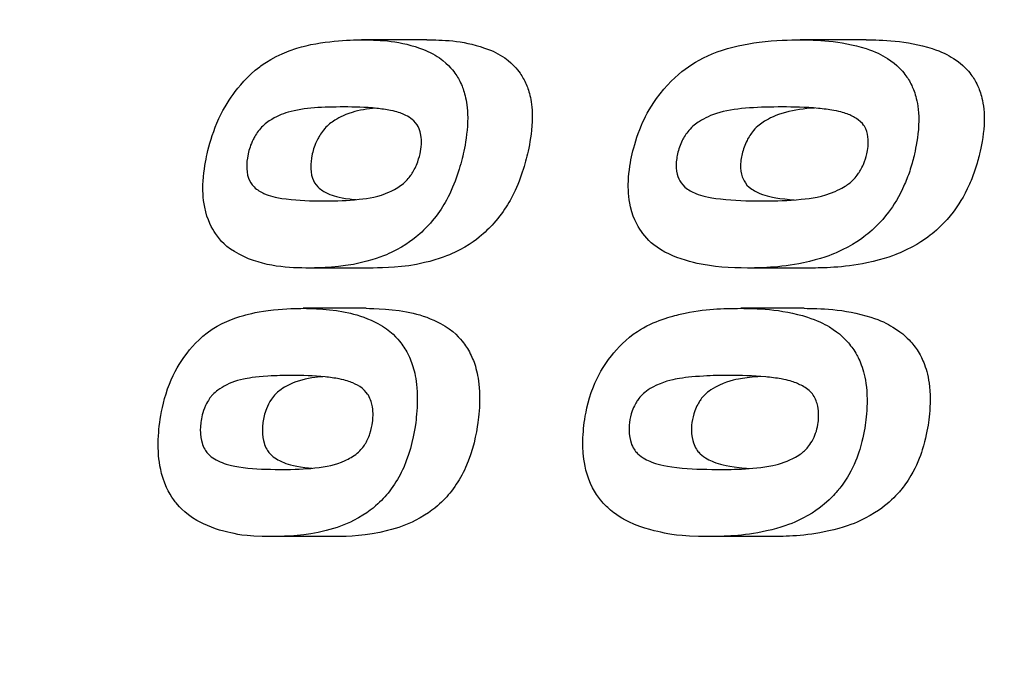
# Model space of a CAD drawing. Header units: inches. Extents: x 1 to 669, y 0 to 417.
# Tile 260 of 448: x 361.921 to 362.264, y 232.674 to 232.903. Entities that reach past the tile are written whole.
import ezdxf

# ---------------------------------------------------------------- set-up
doc = ezdxf.new("R2010")
doc.units = ezdxf.units.IN
doc.header["$LTSCALE"] = 12
doc.header["$MEASUREMENT"] = 0
doc.header["$PDMODE"] = 1
doc.layers.get('Defpoints').update_dxf_attribs({"linetype": 'CONTINUOUS'})
doc.layers.add('D', color=2, linetype='CONTINUOUS')
doc.layers.add('Q', color=4, linetype='CONTINUOUS')
doc.styles.get("Standard").update_dxf_attribs({"font": 'SIMPLEX.SHX', "width": 0.875})
doc.dimstyles.get("Standard").update_dxf_attribs({"dimscale": 28, "dimtxt": 0.125, "dimasz": 0.125, "dimexe": 0.04375, "dimexo": 0.0625, "dimgap": 0.04375, "dimtad": 0, "dimtih": 1, "dimtoh": 1, "dimdec": 4, "dimzin": 12, "dimdsep": 46, "dimlunit": 5, "dimtxsty": 'Standard', "dimcen": 0, "dimclrd": 256, "dimclre": 256, "dimclrt": 256, "dimadec": 1, "dimazin": 3, "dimtfac": 0.875, "dimtdec": 4, "dimtofl": 0, "dimtmove": 0, "dimatfit": 2, "dimfxl": 1, "dimtolj": 1, "dimtzin": 12, "dimlwd": 13, "dimlwe": 13, "dimarcsym": 0})
doc.dimstyles.new('STANDARD$0', dxfattribs={"dimscale": 32, "dimtxt": 0.09375, "dimasz": 0.0625, "dimexe": 0.03125, "dimexo": 0.03125, "dimgap": 0.03125, "dimtad": 1, "dimtih": 1, "dimtoh": 1, "dimdec": 4, "dimzin": 12, "dimdsep": 46, "dimlunit": 5, "dimtxsty": 'Standard', "dimcen": -0.03125, "dimclrd": 256, "dimclre": 256, "dimclrt": 256, "dimadec": 0, "dimazin": 0, "dimtfac": 0.875, "dimtdec": 4, "dimtofl": 0, "dimtmove": 0, "dimatfit": 3, "dimfxl": 1, "dimtolj": 1, "dimtzin": 12, "dimlwd": 13, "dimlwe": 13, "dimarcsym": 0})

# ---------------------------------------------------------------- blocks, each defined once
blk = doc.blocks.new('*D70')
at = {"layer": 'D', "lineweight": 13, "transparency": 16777216}
for p, q in [((327.54465, 287.0038), (425.20482, 287.0038)), ((424.20482, 285.0038), (424.20482, 231.37161)), ((424.20482, 167.62097), (424.20482, 223.24661)), ((370.1312, 165.62097), (425.20482, 165.62097))]:
    blk.add_line(p, q, dxfattribs=at)
at = {"layer": 'D', "transparency": 16777216}
for points in [[(423.87149, 285.0038), (424.53815, 285.0038), (424.20482, 287.0038)], [(423.87149, 167.62097), (424.53815, 167.62097), (424.20482, 165.62097)]]:
    blk.add_solid(points, dxfattribs=at)
at = {"layer": 'Defpoints', "color": 0, "transparency": 16777216}
for p in [(326.54465, 287.0038), (369.1312, 165.62097), (424.20482, 165.62097)]:
    blk.add_point(p, dxfattribs=at)
at = {"layer": 'D', "transparency": 16777216, "insert": (424.20482, 227.30911), "char_height": 3, "attachment_point": 5}
blk.add_mtext('\\A1;121{\\H0.875x;\\S1/2;}{}{\\C2;%%p1}', dxfattribs=at)

msp = doc.modelspace()

# ---------------------------------------------------------------- linework, layer by layer
at = {"layer": 'Q', "extrusion": (-1, 4.93038e-32, -2.22045e-16)}
for p, q in [((362.06288, 232.89641), (362.04014, 232.89641)), ((362.21565, 232.89641), (362.19267, 232.89641)), ((362.04416, 232.81708), (362.02221, 232.81708)), ((362.19649, 232.81708), (362.17435, 232.81708)), ((362.04176, 232.80308), (362.01992, 232.80308)), ((362.19406, 232.80308), (362.17202, 232.80308)), ((362.03075, 232.72374), (362.00934, 232.72374)), ((362.1828, 232.72374), (362.16122, 232.72374))]:
    msp.add_line(p, q, dxfattribs=at)
at = {"layer": 'Q'}
for points, knots in [([(361.98645, 232.85675), (361.98726, 232.86004), (361.98819, 232.8635), (361.99172, 232.87176), (361.99369, 232.87491), (361.99742, 232.88007), (362.00049, 232.88381), (362.00539, 232.88755), (362.01016, 232.89117), (362.02624, 232.89616), (362.03624, 232.89637), (362.04014, 232.89641)], [0, 0, 0, 0, 0.02636542, 0.02636542, 0.05450999, 0.05450999, 0.08502688, 0.08502688, 0.08939232, 0.08939232, 0.09445202, 0.09445202, 0.09445202, 0.09445202]), ([(362.04014, 232.89641), (362.04533, 232.89637), (362.05223, 232.89634), (362.06311, 232.89257), (362.06521, 232.89155), (362.07058, 232.88776), (362.07228, 232.88536), (362.07295, 232.88441)], [0, 0, 0, 0, 0.054633, 0.054633, 0.0740124, 0.0740124, 0.105251, 0.105251, 0.105251, 0.105251]), ([(362.06288, 232.89641), (362.06808, 232.89637), (362.07494, 232.89634), (362.08579, 232.89258), (362.08789, 232.89156), (362.09323, 232.88777), (362.09492, 232.88534), (362.09557, 232.88441)], [0, 0, 0, 0, 0.0548169, 0.0548169, 0.0743768, 0.0743768, 0.1059553, 0.1059553, 0.1059553, 0.1059553]), ([(362.13424, 232.85675), (362.13493, 232.85951), (362.13576, 232.86275), (362.1385, 232.86909), (362.14012, 232.87237), (362.14602, 232.88058), (362.1497, 232.884), (362.15557, 232.88843), (362.15912, 232.89049), (362.16853, 232.89389), (362.17364, 232.89495), (362.18418, 232.89633), (362.18906, 232.89638), (362.19267, 232.89641)], [0, 0, 0, 0, 0.0221526, 0.0221526, 0.0352012, 0.0352012, 0.0519081, 0.0519081, 0.0681202, 0.0681202, 0.0843721, 0.0843721, 0.1045487, 0.1045487, 0.1045487, 0.1045487]), ([(362.19267, 232.89641), (362.19785, 232.89638), (362.20648, 232.89631), (362.21889, 232.89227), (362.22097, 232.89123), (362.22651, 232.88765), (362.22811, 232.88564), (362.22909, 232.88441)], [0, 0, 0, 0, 0.0497739, 0.0497739, 0.0680292, 0.0680292, 0.1002972, 0.1002972, 0.1002972, 0.1002972]), ([(362.21565, 232.89641), (362.22084, 232.89638), (362.22949, 232.89631), (362.24188, 232.89227), (362.24395, 232.89123), (362.24947, 232.88765), (362.25104, 232.88564), (362.25202, 232.88441)], [0, 0, 0, 0, 0.0498688, 0.0498688, 0.068147, 0.068147, 0.1003952, 0.1003952, 0.1003952, 0.1003952]), ([(362.07295, 232.88441), (362.07376, 232.88309), (362.07444, 232.882), (362.07556, 232.87919), (362.07611, 232.87756), (362.07687, 232.8734), (362.07724, 232.87067), (362.07671, 232.86245), (362.07602, 232.85913), (362.07553, 232.85675)], [0, 0, 0, 0, 0.01565786, 0.01565786, 0.02589471, 0.02589471, 0.03612803, 0.03612803, 0.04568393, 0.04568393, 0.04568393, 0.04568393]), ([(362.09557, 232.88441), (362.09635, 232.88312), (362.09702, 232.88203), (362.09808, 232.8793), (362.09862, 232.87768), (362.09936, 232.87359), (362.09971, 232.87081), (362.09911, 232.86253), (362.09839, 232.85918), (362.09786, 232.85675)], [0, 0, 0, 0, 0.01543695, 0.01543695, 0.0253456, 0.0253456, 0.03522007, 0.03522007, 0.04431529, 0.04431529, 0.04431529, 0.04431529]), ([(362.22909, 232.88441), (362.22998, 232.88313), (362.23071, 232.8821), (362.23196, 232.87943), (362.23257, 232.87787), (362.23352, 232.87397), (362.23405, 232.87109), (362.23364, 232.86261), (362.23289, 232.8591), (362.2324, 232.85675)], [0, 0, 0, 0, 0.01506114, 0.01506114, 0.02562866, 0.02562866, 0.03713489, 0.03713489, 0.04786099, 0.04786099, 0.04786099, 0.04786099]), ([(362.25202, 232.88441), (362.25288, 232.88314), (362.25359, 232.88212), (362.25484, 232.87942), (362.25542, 232.8779), (362.25634, 232.87405), (362.25683, 232.87115), (362.25634, 232.86265), (362.25555, 232.8591), (362.25503, 232.85675)], [0, 0, 0, 0, 0.01493499, 0.01493499, 0.02621029, 0.02621029, 0.03938489, 0.03938489, 0.05176433, 0.05176433, 0.05176433, 0.05176433]), ([(362.03406, 232.87308), (362.02678, 232.873), (362.02035, 232.87292), (362.01258, 232.87063), (362.01046, 232.86979), (362.00679, 232.86737), (362.00566, 232.86642), (362.00362, 232.86388), (362.00287, 232.86248), (362.0015, 232.85982), (362.00113, 232.85828), (362.00073, 232.85675)], [0, 0, 0, 0, 0.0763456, 0.0763456, 0.1031461, 0.1031461, 0.1174551, 0.1174551, 0.1315277, 0.1315277, 0.1738396, 0.1738396, 0.1738396, 0.1738396]), ([(362.04506, 232.87262), (362.04216, 232.87239), (362.03941, 232.87194), (362.03371, 232.87023), (362.03179, 232.86908), (362.02922, 232.86737), (362.02803, 232.86643), (362.02593, 232.86379), (362.02515, 232.86236), (362.02382, 232.85979), (362.02343, 232.85826), (362.02302, 232.85675)], [0.041869, 0.041869, 0.041869, 0.041869, 0.0753937, 0.0753937, 0.1163767, 0.1163767, 0.1498366, 0.1498366, 0.1805125, 0.1805125, 0.2748531, 0.2748531, 0.2748531, 0.2748531]), ([(362.05488, 232.87048), (362.05374, 232.87094), (362.05261, 232.8714), (362.04874, 232.87217), (362.04694, 232.87241), (362.04138, 232.87302), (362.03754, 232.87305), (362.03406, 232.87308)], [0, 0, 0, 0, 0.01335102, 0.01335102, 0.02219509, 0.02219509, 0.04674013, 0.04674013, 0.04674013, 0.04674013]), ([(362.06049, 232.85675), (362.0607, 232.85784), (362.0609, 232.85884), (362.06102, 232.8612), (362.06096, 232.86228), (362.06053, 232.86503), (362.06, 232.86613), (362.05883, 232.86792), (362.05792, 232.86866), (362.05651, 232.86967), (362.05574, 232.87005), (362.05488, 232.87048)], [0, 0, 0, 0, 0.00874632, 0.00874632, 0.01629803, 0.01629803, 0.02955674, 0.02955674, 0.04851635, 0.04851635, 0.07211102, 0.07211102, 0.07211102, 0.07211102]), ([(362.18644, 232.87308), (362.17855, 232.873), (362.17105, 232.87291), (362.16151, 232.87026), (362.15938, 232.86915), (362.15648, 232.86735), (362.15513, 232.86636), (362.15302, 232.86378), (362.1522, 232.86244), (362.15082, 232.85978), (362.15044, 232.85836), (362.15001, 232.85675)], [0, 0, 0, 0, 0.0756692, 0.0756692, 0.1142858, 0.1142858, 0.1403388, 0.1403388, 0.1590676, 0.1590676, 0.1905465, 0.1905465, 0.1905465, 0.1905465]), ([(362.1976, 232.8727), (362.19404, 232.8725), (362.19067, 232.87205), (362.18405, 232.87026), (362.18193, 232.86913), (362.17906, 232.86736), (362.1777, 232.86638), (362.17553, 232.86378), (362.17469, 232.86242), (362.1733, 232.85979), (362.1729, 232.85837), (362.17245, 232.85675)], [0.0385891, 0.0385891, 0.0385891, 0.0385891, 0.0763789, 0.0763789, 0.1182421, 0.1182421, 0.1481949, 0.1481949, 0.1702833, 0.1702833, 0.2084115, 0.2084115, 0.2084115, 0.2084115]), ([(362.20944, 232.87048), (362.20817, 232.87094), (362.20691, 232.8714), (362.20263, 232.87217), (362.20063, 232.87242), (362.19451, 232.87302), (362.19027, 232.87305), (362.18644, 232.87308)], [0, 0, 0, 0, 0.01340592, 0.01340592, 0.02228031, 0.02228031, 0.04679192, 0.04679192, 0.04679192, 0.04679192]), ([(362.21585, 232.85675), (362.21614, 232.85823), (362.21653, 232.86023), (362.21603, 232.86388), (362.21567, 232.8652), (362.21473, 232.86674), (362.21411, 232.86766), (362.21171, 232.86946), (362.2106, 232.86995), (362.20944, 232.87048)], [0, 0, 0, 0, 0.01189485, 0.01189485, 0.01804315, 0.01804315, 0.02008214, 0.02008214, 0.02181195, 0.02181195, 0.02181195, 0.02181195]), ([(361.98936, 232.82908), (361.98822, 232.83088), (361.98652, 232.83363), (361.98502, 232.84141), (361.98492, 232.84429), (361.98532, 232.85134), (361.98603, 232.85466), (361.98645, 232.85675)], [0, 0, 0, 0, 0.02140509, 0.02140509, 0.03582543, 0.03582543, 0.05602599, 0.05602599, 0.05602599, 0.05602599]), ([(362.00073, 232.85675), (362.00032, 232.8546), (362.00024, 232.85348), (362.00025, 232.85134), (362.00035, 232.8498), (362.00129, 232.84715), (362.00186, 232.8462), (362.00392, 232.84419), (362.00508, 232.8436), (362.00624, 232.84301)], [0, 0, 0, 0, 0.01716066, 0.01716066, 0.03508847, 0.03508847, 0.04830208, 0.04830208, 0.06357532, 0.06357532, 0.06357532, 0.06357532]), ([(362.02302, 232.85675), (362.02259, 232.85459), (362.02249, 232.85346), (362.02249, 232.85134), (362.02258, 232.8498), (362.02349, 232.84716), (362.02405, 232.8462), (362.0261, 232.84419), (362.02725, 232.8436), (362.0284, 232.84301)], [0, 0, 0, 0, 0.01730892, 0.01730892, 0.03494901, 0.03494901, 0.04768699, 0.04768699, 0.06224418, 0.06224418, 0.06224418, 0.06224418]), ([(362.02675, 232.84041), (362.03223, 232.84041), (362.03473, 232.84048), (362.04286, 232.84135), (362.04602, 232.84178), (362.05155, 232.84431), (362.05299, 232.84514), (362.05568, 232.84722), (362.05662, 232.84834), (362.05784, 232.85011), (362.0586, 232.85135), (362.05991, 232.85443), (362.06021, 232.85566), (362.06049, 232.85675)], [0, 0, 0, 0, 0.0576556, 0.0576556, 0.101622, 0.101622, 0.1202676, 0.1202676, 0.1418481, 0.1418481, 0.1583778, 0.1583778, 0.1747207, 0.1747207, 0.1747207, 0.1747207]), ([(362.07553, 232.85675), (362.07452, 232.8526), (362.07297, 232.84671), (362.06854, 232.83866), (362.0672, 232.83656), (362.06359, 232.83199), (362.0622, 232.83066), (362.06042, 232.82899)], [0, 0, 0, 0, 0.03314018, 0.03314018, 0.04419478, 0.04419478, 0.05551244, 0.05551244, 0.05551244, 0.05551244]), ([(362.09786, 232.85675), (362.0968, 232.85253), (362.09518, 232.84664), (362.09067, 232.83861), (362.08931, 232.83652), (362.08567, 232.83198), (362.08428, 232.83066), (362.08249, 232.82899)], [0, 0, 0, 0, 0.03386178, 0.03386178, 0.04512725, 0.04512725, 0.05667864, 0.05667864, 0.05667864, 0.05667864]), ([(362.13797, 232.82908), (362.13669, 232.83088), (362.13474, 232.83365), (362.1329, 232.84171), (362.13282, 232.8447), (362.13309, 232.85108), (362.13371, 232.85416), (362.13424, 232.85675)], [0, 0, 0, 0, 0.02116645, 0.02116645, 0.03633242, 0.03633242, 0.05876609, 0.05876609, 0.05876609, 0.05876609]), ([(362.15001, 232.85675), (362.14974, 232.85539), (362.14946, 232.85389), (362.14966, 232.85029), (362.15, 232.84907), (362.15085, 232.84711), (362.15146, 232.84618), (362.15378, 232.84418), (362.15505, 232.8436), (362.15634, 232.84301)], [0, 0, 0, 0, 0.01083756, 0.01083756, 0.02032332, 0.02032332, 0.02964067, 0.02964067, 0.04033911, 0.04033911, 0.04033911, 0.04033911]), ([(362.17245, 232.85675), (362.17217, 232.85539), (362.17187, 232.85388), (362.17204, 232.85024), (362.17238, 232.84903), (362.17321, 232.84711), (362.17381, 232.84618), (362.17611, 232.84418), (362.17738, 232.8436), (362.17867, 232.84301)], [0, 0, 0, 0, 0.01084944, 0.01084944, 0.02041299, 0.02041299, 0.02999342, 0.02999342, 0.04096188, 0.04096188, 0.04096188, 0.04096188]), ([(362.17899, 232.84041), (362.18526, 232.84041), (362.1879, 232.84049), (362.19663, 232.84135), (362.20031, 232.84177), (362.20723, 232.84478), (362.20864, 232.84572), (362.21097, 232.84745), (362.21198, 232.84863), (362.21324, 232.85043), (362.21399, 232.85159), (362.21525, 232.85446), (362.21554, 232.85556), (362.21585, 232.85675)], [0, 0, 0, 0, 0.0604476, 0.0604476, 0.1029461, 0.1029461, 0.1255616, 0.1255616, 0.1702251, 0.1702251, 0.1987487, 0.1987487, 0.2243153, 0.2243153, 0.2243153, 0.2243153]), ([(362.2324, 232.85675), (362.23195, 232.85496), (362.23155, 232.85335), (362.23038, 232.84968), (362.2297, 232.84788), (362.22708, 232.8418), (362.22505, 232.83871), (362.2206, 232.83283), (362.21795, 232.8305), (362.21619, 232.82899)], [0, 0, 0, 0, 0.0143001, 0.0143001, 0.0273481, 0.0273481, 0.0614972, 0.0614972, 0.1185219, 0.1185219, 0.1185219, 0.1185219]), ([(362.25503, 232.85675), (362.25457, 232.85497), (362.25415, 232.85335), (362.25294, 232.84968), (362.25224, 232.84787), (362.24955, 232.84179), (362.24749, 232.8387), (362.24298, 232.83282), (362.2403, 232.8305), (362.23853, 232.82899)], [0, 0, 0, 0, 0.0143387, 0.0143387, 0.0274024, 0.0274024, 0.061613, 0.061613, 0.1187197, 0.1187197, 0.1187197, 0.1187197]), ([(362.00624, 232.84301), (362.0084, 232.84213), (362.00963, 232.84167), (362.01849, 232.84049), (362.02248, 232.84045), (362.02675, 232.84041)], [0, 0, 0, 0, 0.025952, 0.025952, 0.05300994, 0.05300994, 0.05300994, 0.05300994]), ([(362.0284, 232.84301), (362.03055, 232.84213), (362.03178, 232.84167), (362.03681, 232.841), (362.0375, 232.84092), (362.03818, 232.84085)], [0, 0, 0, 0, 0.02594084, 0.02594084, 0.03014733, 0.03014733, 0.03014733, 0.03014733]), ([(362.15634, 232.84301), (362.15876, 232.84212), (362.16013, 232.84166), (362.1699, 232.8405), (362.17422, 232.84045), (362.17899, 232.84041)], [0, 0, 0, 0, 0.02619895, 0.02619895, 0.05309531, 0.05309531, 0.05309531, 0.05309531]), ([(362.17867, 232.84301), (362.18108, 232.84212), (362.18244, 232.84166), (362.18839, 232.84095), (362.18947, 232.84085), (362.19054, 232.84077)], [0, 0, 0, 0, 0.02619259, 0.02619259, 0.03225042, 0.03225042, 0.03225042, 0.03225042]), ([(362.02221, 232.81708), (362.015, 232.81713), (362.00642, 232.81726), (361.99283, 232.82438), (361.99118, 232.82655), (361.98936, 232.82908)], [0, 0, 0, 0, 0.0759299, 0.0759299, 0.1174458, 0.1174458, 0.1174458, 0.1174458]), ([(362.06042, 232.82899), (362.05897, 232.82774), (362.05577, 232.82499), (362.04862, 232.82159), (362.04533, 232.82018), (362.03243, 232.81715), (362.02605, 232.81711), (362.02221, 232.81708)], [0, 0, 0, 0, 0.01592226, 0.01592226, 0.0214509, 0.0214509, 0.02970557, 0.02970557, 0.02970557, 0.02970557]), ([(362.08249, 232.82899), (362.08104, 232.82775), (362.0778, 232.82499), (362.0706, 232.82158), (362.06727, 232.82016), (362.05438, 232.81715), (362.04798, 232.81711), (362.04416, 232.81708)], [0, 0, 0, 0, 0.01578445, 0.01578445, 0.02124872, 0.02124872, 0.02936238, 0.02936238, 0.02936238, 0.02936238]), ([(362.17435, 232.81708), (362.16838, 232.81712), (362.16245, 232.81745), (362.15358, 232.81939), (362.14895, 232.82085), (362.14131, 232.82502), (362.13984, 232.82677), (362.13797, 232.82908)], [0, 0, 0, 0, 0.0575649, 0.0575649, 0.0906158, 0.0906158, 0.1340326, 0.1340326, 0.1340326, 0.1340326]), ([(362.21619, 232.82899), (362.21468, 232.82779), (362.21108, 232.82495), (362.20379, 232.8218), (362.19986, 232.82018), (362.1854, 232.81714), (362.17813, 232.8171), (362.17435, 232.81708)], [0, 0, 0, 0, 0.01558963, 0.01558963, 0.01931367, 0.01931367, 0.02441489, 0.02441489, 0.02441489, 0.02441489]), ([(362.23853, 232.82899), (362.23703, 232.82781), (362.23337, 232.82494), (362.22601, 232.82179), (362.22204, 232.82017), (362.2075, 232.81714), (362.20013, 232.8171), (362.19649, 232.81708)], [0, 0, 0, 0, 0.0153293, 0.0153293, 0.01896208, 0.01896208, 0.02390185, 0.02390185, 0.02390185, 0.02390185]), ([(361.96999, 232.76341), (361.97045, 232.76641), (361.97111, 232.77047), (361.97437, 232.7796), (361.97633, 232.78303), (361.97965, 232.78784), (361.98244, 232.79148), (361.99111, 232.79807), (361.9959, 232.79969), (362.00114, 232.80114), (362.00441, 232.802), (362.01385, 232.803), (362.01771, 232.80305), (362.01992, 232.80308)], [0, 0, 0, 0, 0.0232325, 0.0232325, 0.0459758, 0.0459758, 0.065987, 0.065987, 0.0889503, 0.0889503, 0.1026515, 0.1026515, 0.1139537, 0.1139537, 0.1139537, 0.1139537]), ([(362.01992, 232.80308), (362.02226, 232.80306), (362.03012, 232.80291), (362.03911, 232.8007), (362.04285, 232.79942), (362.05034, 232.79542), (362.05273, 232.79244), (362.05383, 232.79107)], [0, 0, 0, 0, 0.02463125, 0.02463125, 0.03575328, 0.03575328, 0.0528933, 0.0528933, 0.0528933, 0.0528933]), ([(362.04176, 232.80308), (362.04407, 232.80306), (362.05195, 232.80291), (362.06095, 232.8007), (362.06468, 232.79942), (362.07215, 232.79542), (362.07452, 232.79244), (362.07561, 232.79107)], [0, 0, 0, 0, 0.0243409, 0.0243409, 0.03531962, 0.03531962, 0.0522326, 0.0522326, 0.0522326, 0.0522326]), ([(362.11759, 232.76341), (362.11796, 232.7658), (362.11866, 232.77051), (362.12217, 232.77931), (362.1242, 232.78306), (362.12912, 232.78923), (362.1322, 232.79249), (362.14181, 232.79882), (362.14835, 232.80041), (362.16007, 232.80307), (362.16554, 232.80301), (362.17202, 232.80308)], [0, 0, 0, 0, 0.018591, 0.018591, 0.0311818, 0.0311818, 0.0406024, 0.0406024, 0.0546866, 0.0546866, 0.1037496, 0.1037496, 0.1037496, 0.1037496]), ([(362.17202, 232.80308), (362.17708, 232.80304), (362.18584, 232.80296), (362.1986, 232.79891), (362.20076, 232.79786), (362.20657, 232.7943), (362.20834, 232.7923), (362.20943, 232.79107)], [0, 0, 0, 0, 0.04880884, 0.04880884, 0.06690315, 0.06690315, 0.09970361, 0.09970361, 0.09970361, 0.09970361]), ([(362.19406, 232.80308), (362.19908, 232.80304), (362.20791, 232.80296), (362.22069, 232.7989), (362.22284, 232.79784), (362.22862, 232.79429), (362.23036, 232.79231), (362.23146, 232.79107)], [0, 0, 0, 0, 0.0484412, 0.0484412, 0.06646645, 0.06646645, 0.09935721, 0.09935721, 0.09935721, 0.09935721]), ([(362.05383, 232.79107), (362.05479, 232.78971), (362.05565, 232.78853), (362.05723, 232.78518), (362.05789, 232.7835), (362.05896, 232.77919), (362.05947, 232.77666), (362.05962, 232.76873), (362.05926, 232.7657), (362.059, 232.76341)], [0, 0, 0, 0, 0.016004, 0.016004, 0.02775785, 0.02775785, 0.03891494, 0.03891494, 0.04959913, 0.04959913, 0.04959913, 0.04959913]), ([(362.07561, 232.79107), (362.07657, 232.78971), (362.07741, 232.78854), (362.07895, 232.78524), (362.07961, 232.78358), (362.08064, 232.77933), (362.08116, 232.77678), (362.08128, 232.76877), (362.0809, 232.76573), (362.08062, 232.76341)], [0, 0, 0, 0, 0.01603269, 0.01603269, 0.02764895, 0.02764895, 0.03830612, 0.03830612, 0.04829705, 0.04829705, 0.04829705, 0.04829705]), ([(362.20943, 232.79107), (362.21049, 232.78973), (362.21139, 232.78861), (362.2129, 232.78582), (362.21374, 232.78413), (362.2151, 232.77965), (362.21573, 232.77697), (362.21603, 232.76896), (362.21566, 232.76577), (362.21539, 232.76341)], [0, 0, 0, 0, 0.01568554, 0.01568554, 0.02464549, 0.02464549, 0.03316792, 0.03316792, 0.04141457, 0.04141457, 0.04141457, 0.04141457]), ([(362.23146, 232.79107), (362.23251, 232.78974), (362.23339, 232.78862), (362.23488, 232.78587), (362.23571, 232.78419), (362.23705, 232.77974), (362.23768, 232.77705), (362.23794, 232.76899), (362.23754, 232.76577), (362.23726, 232.76341)], [0, 0, 0, 0, 0.01561036, 0.01561036, 0.02436201, 0.02436201, 0.0326251, 0.0326251, 0.04057532, 0.04057532, 0.04057532, 0.04057532]), ([(362.01606, 232.77974), (362.01266, 232.7797), (362.01089, 232.77972), (362.00304, 232.7792), (362.0004, 232.77875), (361.99622, 232.7779), (361.99372, 232.77686), (361.98954, 232.77432), (361.98848, 232.77316), (361.98768, 232.77222), (361.98687, 232.77121), (361.98476, 232.76676), (361.98456, 232.76513), (361.98427, 232.76341)], [0, 0, 0, 0, 0.0356861, 0.0356861, 0.0855257, 0.0855257, 0.2016484, 0.2016484, 0.320186, 0.320186, 0.4208399, 0.4208399, 0.5536917, 0.5536917, 0.5536917, 0.5536917]), ([(362.02674, 232.77931), (362.02628, 232.77928), (362.02591, 232.77924), (362.0237, 232.77902), (362.02014, 232.7786), (362.01487, 232.77659), (362.01303, 232.77551), (362.01078, 232.77382), (362.00974, 232.77289), (362.0081, 232.77043), (362.00747, 232.76912), (362.00636, 232.76639), (362.00612, 232.76491), (362.00586, 232.76341)], [0.0539438, 0.0539438, 0.0539438, 0.0539438, 0.0649568, 0.0649568, 0.1461868, 0.1461868, 0.1976643, 0.1976643, 0.2334852, 0.2334852, 0.2607016, 0.2607016, 0.3120589, 0.3120589, 0.3120589, 0.3120589]), ([(362.0371, 232.77714), (362.03595, 232.77759), (362.03478, 232.77806), (362.03085, 232.77883), (362.02904, 232.77907), (362.0234, 232.77968), (362.01955, 232.77971), (362.01606, 232.77974)], [0, 0, 0, 0, 0.01305053, 0.01305053, 0.02165097, 0.02165097, 0.04594915, 0.04594915, 0.04594915, 0.04594915]), ([(362.16807, 232.77974), (362.1644, 232.7797), (362.16238, 232.77972), (362.15525, 232.7793), (362.15205, 232.77894), (362.14821, 232.77827), (362.14485, 232.77757), (362.139, 232.77435), (362.13781, 232.77315), (362.13675, 232.77201), (362.13635, 232.77144), (362.13572, 232.77047), (362.13487, 232.76909), (362.13375, 232.76599), (362.13352, 232.76469), (362.1333, 232.76341)], [0, 0, 0, 0, 0.0353849, 0.0353849, 0.0744604, 0.0744604, 0.1048345, 0.1048345, 0.1257139, 0.1257139, 0.1514286, 0.1514286, 0.1862465, 0.1862465, 0.2151946, 0.2151946, 0.2151946, 0.2151946]), ([(362.17888, 232.77939), (362.1762, 232.77918), (362.17375, 232.77891), (362.17018, 232.77831), (362.16678, 232.77762), (362.16082, 232.77438), (362.15961, 232.77317), (362.15855, 232.77205), (362.15814, 232.77148), (362.1575, 232.77051), (362.15663, 232.76912), (362.15548, 232.766), (362.15525, 232.76469), (362.15502, 232.76341)], [0.0428443, 0.0428443, 0.0428443, 0.0428443, 0.0725565, 0.0725565, 0.0995178, 0.0995178, 0.1180279, 0.1180279, 0.1411097, 0.1411097, 0.1715721, 0.1715721, 0.1968614, 0.1968614, 0.1968614, 0.1968614]), ([(362.19122, 232.77714), (362.18994, 232.77759), (362.18865, 232.77806), (362.18434, 232.77883), (362.18234, 232.77907), (362.17614, 232.77968), (362.17191, 232.77971), (362.16807, 232.77974)], [0, 0, 0, 0, 0.0131743, 0.0131743, 0.02187409, 0.02187409, 0.0464347, 0.0464347, 0.0464347, 0.0464347]), ([(362.04399, 232.76341), (362.04412, 232.76482), (362.04431, 232.76664), (362.04375, 232.76987), (362.04339, 232.77142), (362.04227, 232.77329), (362.04163, 232.77426), (362.03925, 232.77612), (362.0382, 232.77662), (362.0371, 232.77714)], [0, 0, 0, 0, 0.01094823, 0.01094823, 0.01579414, 0.01579414, 0.01727524, 0.01727524, 0.01849861, 0.01849861, 0.01849861, 0.01849861]), ([(362.19891, 232.76341), (362.19906, 232.76487), (362.19924, 232.76675), (362.1985, 232.77025), (362.19804, 232.77165), (362.19692, 232.77331), (362.19622, 232.77426), (362.19361, 232.77611), (362.19244, 232.77661), (362.19122, 232.77714)], [0, 0, 0, 0, 0.01130727, 0.01130727, 0.01732357, 0.01732357, 0.01940151, 0.01940151, 0.02117325, 0.02117325, 0.02117325, 0.02117325]), ([(361.97542, 232.73575), (361.97397, 232.73776), (361.97196, 232.74064), (361.9697, 232.74937), (361.96954, 232.75272), (361.96937, 232.75863), (361.96983, 232.76196), (361.96999, 232.76341)], [0, 0, 0, 0, 0.02374728, 0.02374728, 0.04148942, 0.04148942, 0.09138467, 0.09138467, 0.09138467, 0.09138467]), ([(361.98427, 232.76341), (361.98404, 232.76111), (361.98411, 232.75998), (361.9843, 232.75753), (361.98469, 232.7563), (361.9855, 232.75403), (361.9863, 232.75304), (361.98824, 232.75103), (361.98986, 232.75025), (361.99104, 232.74968)], [0, 0, 0, 0, 0.0178067, 0.0178067, 0.0745897, 0.0745897, 0.2416382, 0.2416382, 0.6316705, 0.6316705, 0.6316705, 0.6316705]), ([(362.00586, 232.76341), (362.00562, 232.76111), (362.00568, 232.75998), (362.00586, 232.75753), (362.00624, 232.7563), (362.00705, 232.75402), (362.00783, 232.75304), (362.00977, 232.75103), (362.01138, 232.75025), (362.01256, 232.74968)], [0, 0, 0, 0, 0.0178313, 0.0178313, 0.0747507, 0.0747507, 0.2411689, 0.2411689, 0.6279831, 0.6279831, 0.6279831, 0.6279831]), ([(362.01178, 232.74707), (362.01741, 232.74707), (362.02005, 232.74718), (362.02805, 232.74803), (362.03103, 232.74853), (362.03576, 232.75076), (362.0373, 232.75159), (362.03999, 232.75381), (362.04083, 232.75491), (362.04194, 232.75675), (362.04258, 232.75799), (362.04363, 232.76109), (362.04381, 232.76235), (362.04399, 232.76341)], [0, 0, 0, 0, 0.0592358, 0.0592358, 0.1225887, 0.1225887, 0.1465912, 0.1465912, 0.1701852, 0.1701852, 0.1898367, 0.1898367, 0.2104701, 0.2104701, 0.2104701, 0.2104701]), ([(362.059, 232.76341), (362.05843, 232.75958), (362.05748, 232.75379), (362.05374, 232.74538), (362.05254, 232.74325), (362.04949, 232.73884), (362.04822, 232.73747), (362.04645, 232.73565)], [0, 0, 0, 0, 0.02967949, 0.02967949, 0.0415567, 0.0415567, 0.0546835, 0.0546835, 0.0546835, 0.0546835]), ([(362.08062, 232.76341), (362.08002, 232.75951), (362.07903, 232.75372), (362.07525, 232.74533), (362.07403, 232.74321), (362.07098, 232.73883), (362.06971, 232.73747), (362.06793, 232.73565)], [0, 0, 0, 0, 0.03024545, 0.03024545, 0.04231469, 0.04231469, 0.05566717, 0.05566717, 0.05566717, 0.05566717]), ([(362.12385, 232.73575), (362.1223, 232.73767), (362.12006, 232.74052), (362.11744, 232.74922), (362.11721, 232.75263), (362.11698, 232.75784), (362.11728, 232.76073), (362.11759, 232.76341)], [0, 0, 0, 0, 0.02257258, 0.02257258, 0.0396881, 0.0396881, 0.07977477, 0.07977477, 0.07977477, 0.07977477]), ([(362.1333, 232.76341), (362.13317, 232.76202), (362.13307, 232.76091), (362.1334, 232.75754), (362.13384, 232.75631), (362.13474, 232.75406), (362.13561, 232.75309), (362.13774, 232.75106), (362.1396, 232.75024), (362.1409, 232.74968)], [0, 0, 0, 0, 0.0107997, 0.0107997, 0.0242314, 0.0242314, 0.0645327, 0.0645327, 0.167028, 0.167028, 0.167028, 0.167028]), ([(362.15502, 232.76341), (362.15487, 232.76201), (362.15477, 232.76091), (362.15508, 232.75754), (362.15552, 232.7563), (362.15642, 232.75405), (362.15728, 232.75308), (362.15941, 232.75105), (362.16125, 232.75025), (362.16255, 232.74968)], [0, 0, 0, 0, 0.0108403, 0.0108403, 0.0242875, 0.0242875, 0.0638523, 0.0638523, 0.1634304, 0.1634304, 0.1634304, 0.1634304]), ([(362.16371, 232.74707), (362.16813, 232.74707), (362.17575, 232.74699), (362.1858, 232.74898), (362.18848, 232.74993), (362.19265, 232.75223), (362.19372, 232.7531), (362.19516, 232.75451), (362.19616, 232.75564), (362.1976, 232.75849), (362.19798, 232.75944), (362.19859, 232.76148), (362.19874, 232.76237), (362.19891, 232.76341)], [0, 0, 0, 0, 0.04270787, 0.04270787, 0.05800105, 0.05800105, 0.0679196, 0.0679196, 0.07694003, 0.07694003, 0.0811769, 0.0811769, 0.08574809, 0.08574809, 0.08574809, 0.08574809]), ([(362.21539, 232.76341), (362.215, 232.76091), (362.21455, 232.7579), (362.21259, 232.75157), (362.21143, 232.74845), (362.20832, 232.74302), (362.20701, 232.74126), (362.20558, 232.73949), (362.20446, 232.73812), (362.20185, 232.73565)], [0, 0, 0, 0, 0.01936695, 0.01936695, 0.03166132, 0.03166132, 0.04004236, 0.04004236, 0.04386304, 0.04386304, 0.04386304, 0.04386304]), ([(362.23726, 232.76341), (362.23686, 232.76091), (362.23638, 232.7578), (362.23433, 232.7514), (362.23311, 232.74821), (362.22989, 232.74275), (362.22858, 232.74104), (362.22717, 232.73931), (362.22609, 232.73803), (362.22355, 232.73565)], [0, 0, 0, 0, 0.01946875, 0.01946875, 0.03164685, 0.03164685, 0.03969616, 0.03969616, 0.0440072, 0.0440072, 0.0440072, 0.0440072]), ([(361.99104, 232.74968), (361.99278, 232.74899), (361.99456, 232.74833), (362.0034, 232.74718), (362.0073, 232.74711), (362.01178, 232.74707)], [0, 0, 0, 0, 0.02013878, 0.02013878, 0.04021661, 0.04021661, 0.04021661, 0.04021661]), ([(362.01256, 232.74968), (362.01424, 232.74901), (362.01607, 232.74833), (362.02129, 232.74765), (362.02208, 232.74756), (362.02285, 232.74749)], [0, 0, 0, 0, 0.01946652, 0.01946652, 0.02300462, 0.02300462, 0.02300462, 0.02300462]), ([(362.1409, 232.74968), (362.14285, 232.74897), (362.1448, 232.74832), (362.15463, 232.74717), (362.15894, 232.74711), (362.16371, 232.74707)], [0, 0, 0, 0, 0.02057276, 0.02057276, 0.0405836, 0.0405836, 0.0405836, 0.0405836]), ([(362.16255, 232.74968), (362.16457, 232.74895), (362.16645, 232.74832), (362.17262, 232.7476), (362.17377, 232.74749), (362.1749, 232.74741)], [0, 0, 0, 0, 0.02123419, 0.02123419, 0.0262745, 0.0262745, 0.0262745, 0.0262745]), ([(362.00934, 232.72374), (361.9984, 232.72383), (361.99675, 232.72457), (361.98999, 232.72608), (361.98575, 232.72766), (361.97864, 232.73175), (361.97588, 232.73518), (361.97542, 232.73575)], [0, 0, 0, 0, 0.1152861, 0.1152861, 0.2529121, 0.2529121, 0.4536387, 0.4536387, 0.4536387, 0.4536387]), ([(362.04645, 232.73565), (362.0449, 232.73421), (362.04223, 232.73175), (362.03441, 232.72777), (362.03153, 232.72674), (362.02029, 232.72391), (362.0146, 232.72378), (362.00934, 232.72374)], [0, 0, 0, 0, 0.01821762, 0.01821762, 0.029608, 0.029608, 0.05282054, 0.05282054, 0.05282054, 0.05282054]), ([(362.06793, 232.73565), (362.06639, 232.73421), (362.0637, 232.73175), (362.05587, 232.72778), (362.05298, 232.72674), (362.04167, 232.7239), (362.03594, 232.72378), (362.03075, 232.72374)], [0, 0, 0, 0, 0.01812307, 0.01812307, 0.02930145, 0.02930145, 0.05182084, 0.05182084, 0.05182084, 0.05182084]), ([(362.16122, 232.72374), (362.14957, 232.72382), (362.14769, 232.72452), (362.14182, 232.72569), (362.13613, 232.727), (362.13016, 232.73039), (362.12877, 232.73126), (362.12569, 232.73371), (362.12469, 232.73481), (362.12385, 232.73575)], [0, 0, 0, 0, 0.1126656, 0.1126656, 0.1877232, 0.1877232, 0.2046044, 0.2046044, 0.2241157, 0.2241157, 0.2241157, 0.2241157]), ([(362.20185, 232.73565), (362.20016, 232.7342), (362.19704, 232.73161), (362.18929, 232.72806), (362.18599, 232.7268), (362.17268, 232.72384), (362.16593, 232.72377), (362.16122, 232.72374)], [0, 0, 0, 0, 0.0185485, 0.0185485, 0.02702887, 0.02702887, 0.0408525, 0.0408525, 0.0408525, 0.0408525]), ([(362.22355, 232.73565), (362.22189, 232.73423), (362.21876, 232.73163), (362.21095, 232.72807), (362.20764, 232.7268), (362.1943, 232.72384), (362.18755, 232.72377), (362.1828, 232.72374)], [0, 0, 0, 0, 0.01816865, 0.01816865, 0.02642065, 0.02642065, 0.03986262, 0.03986262, 0.03986262, 0.03986262])]:
    msp.add_open_spline(points, degree=3, knots=knots, dxfattribs=at)

# ---------------------------------------------------------------- dimensions: what is measured, and where the dimension line sits
at = {"layer": 'D'}
dim = msp.add_linear_dim(base=(424.20482, 165.62097), p1=(326.54465, 287.0038), p2=(369.1312, 165.62097), angle=90, text='<>{}{\\C2;%%p1}', dimstyle='STANDARD$0', override={"dimdec": 1, "dimtp": 1, "dimtm": 1, "dimarcsym": 1}, dxfattribs=at)
dim.commit()
dim.dimension.update_dxf_attribs({"geometry": '*D70', "text_midpoint": (424.20482, 227.30911), "dimtype": 160})

# ---------------------------------------------------------------- leaders
at = {"layer": 'D', "annotation_type": 0, "has_hookline": 1, "hookline_direction": 0, "text_width": 26.6875}
msp.add_leader([(346.29356, 235.62097), (369.49455, 221.78919), (372.99455, 221.78919)], dimstyle='Standard', override={"dimgap": 0.04375, "dimtad": 0, "dimarcsym": 1}, dxfattribs=at)

doc.saveas('drawing.dxf')
